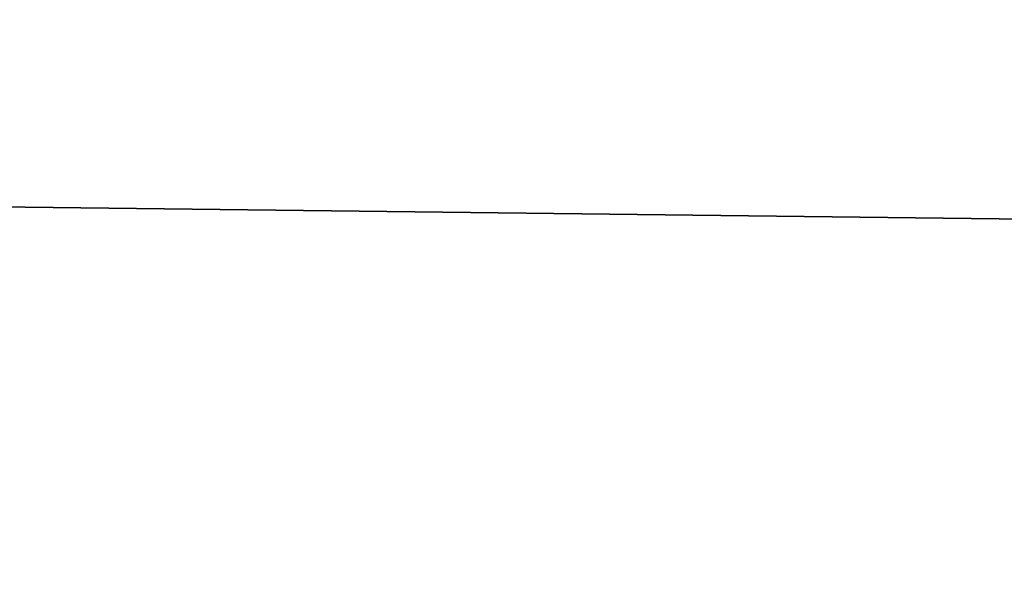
# Model space of a CAD drawing. Header units: millimetres. Extents: x -522 to 188, y -54 to 63.
# Tile 662 of 1056: x -3.29784 to -3.29343, y -36.79742 to -36.79483. Entities that reach past the tile are written whole.
import ezdxf

# ---------------------------------------------------------------- set-up
doc = ezdxf.new("R2010")
doc.units = ezdxf.units.MM
doc.header["$LTSCALE"] = 65.185185
for name, color, linetype in [('1', 7, 'CONTINUOUS'), ('2', 7, 'CONTINUOUS'), ('8', 7, 'CONTINUOUS'), ('9', 7, 'CONTINUOUS')]:
    doc.layers.add(name, color=color, linetype=linetype)

msp = doc.modelspace()

# ---------------------------------------------------------------- linework, layer by layer
at = {"layer": '1', "color": 7, "linetype": 'CONTINUOUS'}
for points in [[(-3.3647088, -36.8, -12.5570172), (-2.5361742, 23, -12.7502086), (-2.5362295, -36.8, -12.7501964), (-3.3647088, -36.8, -12.5570172)], [(-3.3646476, 23, -12.5570357), (-2.5361742, 23, -12.7502086), (-3.3647088, -36.8, -12.5570172), (-3.3646476, 23, -12.5570357)]]:
    msp.add_3dface(points, dxfattribs=at)
at = {"layer": '2', "color": 7, "linetype": 'CONTINUOUS'}
for points in [[(-2.5362295, -36.8, 12.7501964), (-3.3646476, 23, 12.5570357), (-3.3647088, -36.8, 12.5570172), (-2.5362295, -36.8, 12.7501964)], [(-2.5361742, 23, 12.7502086), (-3.3646476, 23, 12.5570357), (-2.5362295, -36.8, 12.7501964), (-2.5361742, 23, 12.7502086)]]:
    msp.add_3dface(points, dxfattribs=at)
at = {"layer": '8', "color": 3, "linetype": 'CONTINUOUS'}
for points in [[(-3.2975096, -36.8, -10.3892446), (-3.6503799, -36.8, -10.2705676), (-3.5424354, -36.7927089, -10.4356782), (-3.2975096, -36.8, -10.3892446)], [(-2.8523248, -36.7927089, -10.645021), (-3.2975096, -36.8, -10.3892446), (-3.5424354, -36.7927089, -10.4356782), (-2.8523248, -36.7927089, -10.645021)], [(-2.9409741, -36.8, -10.4957386), (-3.2975096, -36.8, -10.3892446), (-2.8523248, -36.7927089, -10.645021), (-2.9409741, -36.8, -10.4957386)]]:
    msp.add_3dface(points, dxfattribs=at)
at = {"layer": '9', "color": 3, "linetype": 'CONTINUOUS'}
for points in [[(-3.650379, -36.8, 10.2705679), (-3.2975088, -36.8, 10.3892449), (-3.5424354, -36.7927089, 10.4356782), (-3.650379, -36.8, 10.2705679)], [(-3.5424354, -36.7927089, 10.4356782), (-2.9409732, -36.8, 10.4957388), (-2.8523248, -36.7927089, 10.645021), (-3.5424354, -36.7927089, 10.4356782)], [(-3.2975088, -36.8, 10.3892449), (-2.9409732, -36.8, 10.4957388), (-3.5424354, -36.7927089, 10.4356782), (-3.2975088, -36.8, 10.3892449)]]:
    msp.add_3dface(points, dxfattribs=at)

doc.saveas('drawing.dxf')
